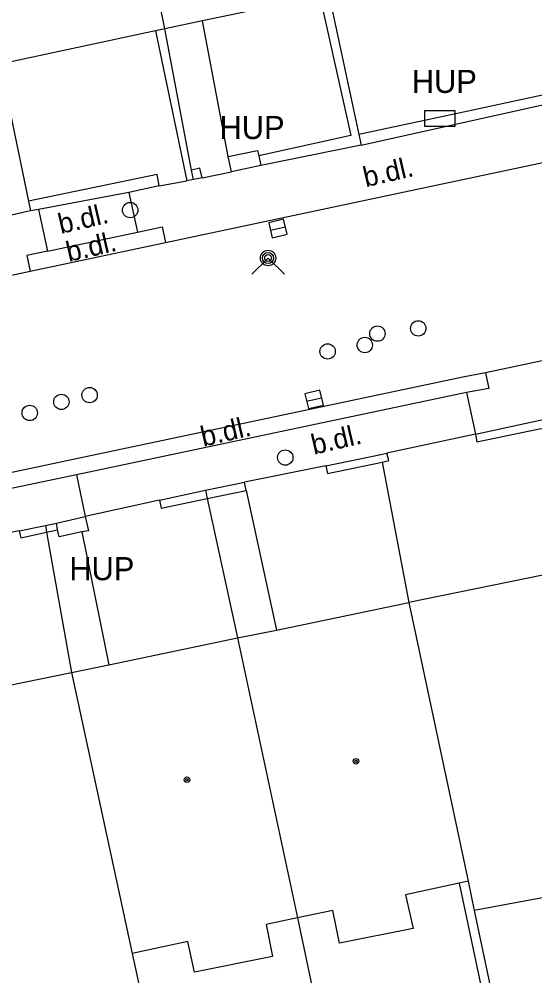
# Model space of a CAD drawing. Extents: x -596229 to -595156, y -1161237 to -1159376.
# Drawn here: x -595839.81 to -595823.02, y -1161030.47 to -1160999.35 of the extents above; entities that cross this region are included whole.
import ezdxf

# ---------------------------------------------------------------- set-up
doc = ezdxf.new("R2010")
doc.units = 0
for name, color, linetype in [('DOP - kresba z DSPS bez souradnic', 7, 'Continuous'), ('DOP - rozhrani ploch obecne', 7, 'Continuous'), ('Level 24', 7, 'Continuous'), ('Level 27', 7, 'Continuous'), ('Level 28', 7, 'Continuous'), ('Level 31', 7, 'Continuous'), ('Level 39', 7, 'Continuous'), ('plynovod - povrch.  znaky - PRIS skut. velikost', 7, 'Continuous'), ('TM - budovy zdene_ betonove - VP', 7, 'Continuous'), ('TM - komunikace - VP', 7, 'Continuous'), ('TM - letecke snimky - pomocna linie', 7, 'Continuous'), ('TM - plot drateny_ kovovy - VP', 7, 'Continuous'), ('TM - podezdivka plotu - VP', 7, 'Continuous'), ('TM - popis objektu', 7, 'Continuous'), ('TM - popis povrchu', 7, 'Continuous'), ('TM - rozhrani ploch obecne - VP', 7, 'Continuous'), ('TM - vjezd na pozemek', 7, 'Continuous')]:
    doc.layers.add(name, color=color, linetype=linetype)

msp = doc.modelspace()

# ---------------------------------------------------------------- linework, layer by layer
at = {"layer": 'DOP - kresba z DSPS bez souradnic'}
msp.add_lwpolyline([(-595825.49, -1161027.45), (-595823.89, -1161034.98)], dxfattribs=at)
at = {"layer": 'DOP - rozhrani ploch obecne'}
for points in [[(-595825, -1161028.34), (-595824.24, -1161031.93)], [(-595830.75, -1161028.58), (-595830.08, -1161031.77)]]:
    msp.add_lwpolyline(points, dxfattribs=at)
at = {"layer": 'Level 24'}
msp.add_lwpolyline([(-595826.618, -1161002.829), (-595825.618, -1161002.829), (-595825.618, -1161002.329), (-595826.618, -1161002.329)], close=True, dxfattribs=at)
at = {"layer": 'Level 27'}
for p, q in [((-595831.634, -1161006.216), (-595831.146, -1161006.103)), ((-595830.454, -1161011.776), (-595829.966, -1161011.663))]:
    msp.add_line(p, q, dxfattribs=at)
for points in [[(-595831.577, -1161006.46), (-595831.09, -1161006.347), (-595831.203, -1161005.86), (-595831.69, -1161005.973)], [(-595830.397, -1161012.02), (-595829.91, -1161011.907), (-595830.023, -1161011.42), (-595830.51, -1161011.533)]]:
    msp.add_lwpolyline(points, close=True, dxfattribs=at)
at = {"layer": 'Level 28'}
for centre in [(-595828.15, -1161009.58), (-595826.82, -1161009.41), (-595828.56, -1161009.95), (-595829.77, -1161010.16), (-595838.44, -1161011.8), (-595837.52, -1161011.58), (-595839.47, -1161012.16)]:
    msp.add_circle(centre, 0.25, dxfattribs=at)
at = {"layer": 'Level 31'}
msp.add_lwpolyline([(-595832.24, -1161007.65), (-595831.71, -1161007.12), (-595831.18, -1161007.65)], dxfattribs=at)
for centre, radius in [((-595836.2, -1161005.56), 0.25), ((-595831.71, -1161007.12), 0.25), ((-595831.71, -1161007.12), 0.18), ((-595831.71, -1161007.12), 0.11), ((-595831.15, -1161013.61), 0.25)]:
    msp.add_circle(centre, radius, dxfattribs=at)
at = {"layer": 'Level 39'}
for centre, radius in [((-595828.85, -1161023.49), 0.09), ((-595828.85, -1161023.49), 0.0398), ((-595834.35, -1161024.09), 0.09), ((-595834.35, -1161024.09), 0.0398)]:
    msp.add_circle(centre, radius, dxfattribs=at)
at = {"layer": 'plynovod - povrch.  znaky - PRIS skut. velikost'}
for points in [[(-595833.01, -1161003.82), (-595832.05, -1161003.62), (-595832.01, -1161003.8)], [(-595832.9, -1161004.32), (-595833.01, -1161003.82)], [(-595832.01, -1161003.8), (-595831.95, -1161004.11)], [(-595831.95, -1161004.11), (-595832.9, -1161004.32)], [(-595837.66, -1161015.53), (-595837.56, -1161015.99)], [(-595838.56, -1161015.96), (-595838.6, -1161015.74)], [(-595837.77, -1161016.03), (-595838.51, -1161016.19), (-595838.56, -1161015.96)], [(-595837.56, -1161015.99), (-595837.77, -1161016.03)]]:
    msp.add_lwpolyline(points, dxfattribs=at)
at = {"layer": 'TM - budovy zdene_ betonove - VP'}
for points in [[(-595835.07, -1160999.67), (-595836.94, -1160990.46)], [(-595830.02, -1160998.6), (-595833.84, -1160999.41)], [(-595833.84, -1160999.41), (-595835.07, -1160999.67)], [(-595835.37, -1160999.73), (-595840.43, -1161000.81)], [(-595835.07, -1160999.67), (-595835.37, -1160999.73)], [(-595819.52, -1161016.78), (-595827.13, -1161018.33)], [(-595831.43, -1161019.22), (-595827.13, -1161018.33)], [(-595827.13, -1161018.33), (-595825.2, -1161027.39)], [(-595832.7, -1161019.48), (-595831.43, -1161019.22)], [(-595836.89, -1161020.35), (-595832.7, -1161019.48)], [(-595832.7, -1161019.48), (-595830.75, -1161028.58)], [(-595848.32, -1161022.68), (-595838.11, -1161020.6)], [(-595838.11, -1161020.6), (-595836.89, -1161020.35)], [(-595838.11, -1161020.6), (-595836.13, -1161029.74)], [(-595825.2, -1161027.39), (-595825.49, -1161027.45)], [(-595825.2, -1161027.39), (-595825, -1161028.34)], [(-595825.49, -1161027.45), (-595827.23, -1161027.83)], [(-595827.23, -1161027.83), (-595826.99, -1161028.93)], [(-595822.6, -1161027.9), (-595825, -1161028.34)], [(-595829.6, -1161028.34), (-595830.75, -1161028.58)], [(-595829.38, -1161029.41), (-595829.6, -1161028.34)], [(-595830.75, -1161028.58), (-595831.77, -1161028.8)], [(-595831.77, -1161028.8), (-595831.56, -1161029.84)], [(-595826.99, -1161028.93), (-595829.38, -1161029.41)], [(-595834.32, -1161029.35), (-595836.13, -1161029.74)], [(-595834.11, -1161030.35), (-595834.32, -1161029.35)], [(-595836.13, -1161029.74), (-595835.78, -1161031.39)], [(-595831.56, -1161029.84), (-595834.11, -1161030.35)]]:
    msp.add_lwpolyline(points, dxfattribs=at)
at = {"layer": 'TM - komunikace - VP'}
for points in [[(-595835.05, -1161006.62), (-595819.13, -1161003.24)], [(-595839.46, -1161007.55), (-595835.05, -1161006.62)], [(-595846.48, -1161009.04), (-595839.46, -1161007.55)], [(-595816.8, -1161009.2), (-595824.63, -1161010.85)], [(-595824.63, -1161010.85), (-595825.37, -1161011), (-595838.06, -1161013.67), (-595841.69, -1161014.44)]]:
    msp.add_lwpolyline(points, dxfattribs=at)
at = {"layer": 'TM - letecke snimky - pomocna linie'}
for points in [[(-595833.01, -1161003.82), (-595833.84, -1160999.41)], [(-595832.42, -1161014.68), (-595831.43, -1161019.22)], [(-595837.77, -1161016.03), (-595836.89, -1161020.35)]]:
    msp.add_lwpolyline(points, dxfattribs=at)
at = {"layer": 'TM - plot drateny_ kovovy - VP'}
for points in [[(-595820.6, -1160991.51), (-595818.59, -1161000.92), (-595825.65, -1161002.44)], [(-595830.02, -1160998.6), (-595829.01, -1161003.14)], [(-595835.37, -1160999.73), (-595834.35, -1161004.61)], [(-595825.65, -1161002.44), (-595828.75, -1161003.1)], [(-595829.01, -1161003.14), (-595832.01, -1161003.8)], [(-595835.25, -1161004.77), (-595835.32, -1161004.4), (-595839.51, -1161005.27)], [(-595833.93, -1161004.2), (-595834.2, -1161004.26)], [(-595824.96, -1161012.85), (-595824.91, -1161013.1), (-595816.45, -1161011.34)], [(-595827.99, -1161013.76), (-595827.78, -1161013.71), (-595827.84, -1161013.47)], [(-595829.83, -1161013.88), (-595829.78, -1161014.13), (-595827.99, -1161013.76)], [(-595833.69, -1161014.94), (-595832.42, -1161014.68)], [(-595832.42, -1161014.68), (-595832.48, -1161014.41)], [(-595835.24, -1161015), (-595835.19, -1161015.26), (-595833.69, -1161014.94)], [(-595839.76, -1161016.22), (-595838.92, -1161016.04)], [(-595838.92, -1161016.04), (-595838.56, -1161015.96)]]:
    msp.add_lwpolyline(points, dxfattribs=at)
at = {"layer": 'TM - podezdivka plotu - VP'}
for points in [[(-595829.73, -1160998.54), (-595828.75, -1161003.1)], [(-595834.2, -1161004.26), (-595835.07, -1160999.67)], [(-595840.43, -1161000.81), (-595839.51, -1161005.27)], [(-595828.68, -1161003.45), (-595819.45, -1161001.4)], [(-595828.75, -1161003.1), (-595828.68, -1161003.45)], [(-595828.68, -1161003.45), (-595831.95, -1161004.11)], [(-595834.14, -1161004.57), (-595834.2, -1161004.26)], [(-595833.86, -1161004.51), (-595833.93, -1161004.2)], [(-595834.14, -1161004.57), (-595834.35, -1161004.61)], [(-595833.86, -1161004.51), (-595834.14, -1161004.57)], [(-595836.24, -1161004.99), (-595839.18, -1161005.54)], [(-595835.25, -1161004.77), (-595836.24, -1161004.99)], [(-595839.51, -1161005.27), (-595839.44, -1161005.59)], [(-595839.44, -1161005.59), (-595841.6, -1161006.07)], [(-595839.18, -1161005.54), (-595839.44, -1161005.59)], [(-595824.96, -1161012.85), (-595816.4, -1161011)], [(-595829.83, -1161013.88), (-595828.04, -1161013.51)], [(-595828.04, -1161013.51), (-595827.84, -1161013.47)], [(-595835.24, -1161015), (-595833.75, -1161014.67)], [(-595833.75, -1161014.67), (-595832.48, -1161014.41)], [(-595838.6, -1161015.74), (-595837.66, -1161015.53)], [(-595839.81, -1161015.99), (-595838.96, -1161015.82)], [(-595838.96, -1161015.82), (-595838.6, -1161015.74)], [(-595839.81, -1161015.99), (-595839.76, -1161016.22)]]:
    msp.add_lwpolyline(points, dxfattribs=at)
at = {"layer": 'TM - rozhrani ploch obecne - VP'}
for points in [[(-595836.24, -1161004.99), (-595835.96, -1161006.28)], [(-595839.18, -1161005.54), (-595838.89, -1161006.9)], [(-595838.89, -1161006.9), (-595835.96, -1161006.28)], [(-595835.96, -1161006.28), (-595835.16, -1161006.11), (-595835.05, -1161006.62)], [(-595838.89, -1161006.9), (-595839.56, -1161007.04), (-595839.46, -1161007.55)], [(-595824.63, -1161010.85), (-595824.52, -1161011.36), (-595825.25, -1161011.5)], [(-595825.25, -1161011.5), (-595837.95, -1161014.17)], [(-595825.25, -1161011.5), (-595824.96, -1161012.85)], [(-595827.99, -1161013.76), (-595827.13, -1161018.33)], [(-595837.95, -1161014.17), (-595841.58, -1161014.93), (-595841.69, -1161014.44)], [(-595837.95, -1161014.17), (-595837.66, -1161015.53)], [(-595833.75, -1161014.67), (-595833.69, -1161014.94)], [(-595833.69, -1161014.94), (-595832.7, -1161019.48)], [(-595838.96, -1161015.82), (-595838.92, -1161016.04)], [(-595838.92, -1161016.04), (-595838.11, -1161020.6)]]:
    msp.add_lwpolyline(points, dxfattribs=at)
at = {"layer": 'TM - vjezd na pozemek'}
for points in [[(-595833.86, -1161004.51), (-595832.9, -1161004.32)], [(-595835.25, -1161004.77), (-595834.35, -1161004.61)], [(-595824.96, -1161012.85), (-595827.84, -1161013.47)], [(-595829.83, -1161013.88), (-595832.48, -1161014.41)], [(-595835.24, -1161015), (-595837.66, -1161015.53)], [(-595839.81, -1161015.99), (-595840.89, -1161016.21)]]:
    msp.add_lwpolyline(points, dxfattribs=at)

# ---------------------------------------------------------------- texts
at = {"layer": 'TM - popis objektu'}
for p in [(-595827.03, -1161001.75), (-595833.29, -1161003.25), (-595838.18, -1161017.6)]:
    msp.add_text('HUP', height=0.75, dxfattribs=at).set_placement(p)
at = {"layer": 'TM - popis povrchu'}
for p in [(-595828.53, -1161004.82), (-595838.46, -1161006.34), (-595838.2, -1161007.25), (-595833.82, -1161013.26), (-595830.22, -1161013.52)]:
    msp.add_text('b.dl.', height=0.65, rotation=13.11, dxfattribs=at).set_placement(p)

doc.saveas('drawing.dxf')
